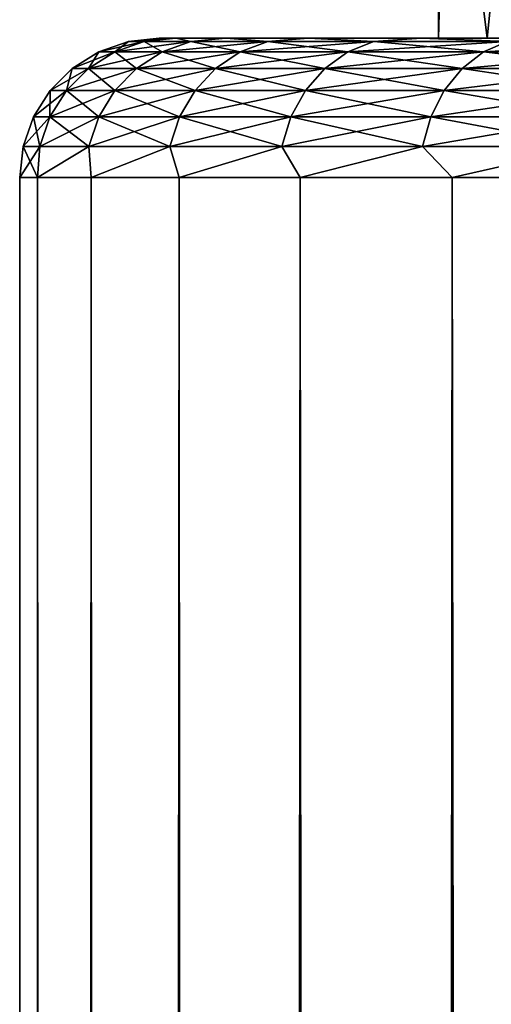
# Model space of a CAD drawing. Extents: x -265 to 265, y 0 to 1307.
# Tile 275 of 356: x -265 to -261.62, y 1293.07 to 1300.13. Entities that reach past the tile are written whole.
import ezdxf

# ---------------------------------------------------------------- set-up
doc = ezdxf.new("R2010")
doc.units = 0
doc.header["$LTSCALE"] = 81.481481
for name, color, linetype in [('154', 7, 'CONTINUOUS'), ('155', 7, 'CONTINUOUS'), ('164', 7, 'CONTINUOUS'), ('82', 7, 'CONTINUOUS'), ('83', 7, 'CONTINUOUS'), ('84', 7, 'CONTINUOUS'), ('87', 7, 'CONTINUOUS'), ('88', 7, 'CONTINUOUS')]:
    doc.layers.add(name, color=color, linetype=linetype)

msp = doc.modelspace()

# ---------------------------------------------------------------- linework, layer by layer
at = {"layer": '154', "color": 7, "linetype": 'CONTINUOUS'}
for points in [[(-261.6514, 1300, 2.8715), (-262, 1300), (-259.9491, 1300, 2.6656), (-261.6514, 1300, 2.8715)], [(-262, 1300), (-261.6514, 1300, -2.8715), (-260.3, 1300), (-262, 1300)], [(-262, 1300), (-260.3, 1300), (-259.9491, 1300, 2.6656), (-262, 1300)], [(-260.6256, 1300, 5.5765), (-261.6514, 1300, 2.8715), (-258.9201, 1300, 5.1498), (-260.6256, 1300, 5.5765)], [(-261.6514, 1300, 2.8715), (-259.9491, 1300, 2.6656), (-258.9201, 1300, 5.1498), (-261.6514, 1300, 2.8715)], [(-261.6514, 1300, -2.8715), (-260.6256, 1300, -5.5765), (-258.9201, 1300, -5.1498), (-261.6514, 1300, -2.8715)], [(-260.3, 1300), (-261.6514, 1300, -2.8715), (-259.9491, 1300, -2.6656), (-260.3, 1300)], [(-259.9491, 1300, -2.6656), (-261.6514, 1300, -2.8715), (-258.9201, 1300, -5.1498), (-259.9491, 1300, -2.6656)]]:
    msp.add_3dface(points, dxfattribs=at)
at = {"layer": '155', "color": 7, "linetype": 'CONTINUOUS'}
for points in [[(-262, 1304.7), (-262, 1300), (-261.9374, 1302.3, 1.2238), (-262, 1304.7)], [(-262, 1300), (-261.6514, 1300, 2.8715), (-261.9374, 1302.3, 1.2238), (-262, 1300)], [(-261.9374, 1302.3, 1.2238), (-261.6514, 1300, 2.8715), (-261.4176, 1302.3, 3.693), (-261.9374, 1302.3, 1.2238)], [(-261.6514, 1300, 2.8715), (-260.6256, 1300, 5.5765), (-261.4176, 1302.3, 3.693), (-261.6514, 1300, 2.8715)]]:
    msp.add_3dface(points, dxfattribs=at)
at = {"layer": '164', "color": 7, "linetype": 'CONTINUOUS'}
for points in [[(-262, 1300), (-262, 1304.7), (-261.9843, 1304.7, -0.6127), (-262, 1300)], [(-261.9374, 1302.3, -1.2238), (-262, 1300), (-261.9374, 1304.7, -1.2238), (-261.9374, 1302.3, -1.2238)], [(-261.9374, 1304.7, -1.2238), (-262, 1300), (-261.9843, 1304.7, -0.6127), (-261.9374, 1304.7, -1.2238)], [(-261.6514, 1300, -2.8715), (-262, 1300), (-261.9374, 1302.3, -1.2238), (-261.6514, 1300, -2.8715)], [(-261.4176, 1302.3, -3.693), (-261.6514, 1300, -2.8715), (-261.9374, 1302.3, -1.2238), (-261.4176, 1302.3, -3.693)], [(-260.6256, 1300, -5.5765), (-261.6514, 1300, -2.8715), (-261.4176, 1302.3, -3.693), (-260.6256, 1300, -5.5765)]]:
    msp.add_3dface(points, dxfattribs=at)
at = {"layer": '82', "color": 7, "linetype": 'CONTINUOUS'}
for points in [[(-264, 1300), (-263.8802, 1300, 1.8273), (-263.8802, 1300, -1.8273), (-264, 1300)], [(-263.8802, 1300, 1.8273), (-263.523, 1300, 3.6234), (-263.8802, 1300, -1.8273), (-263.8802, 1300, 1.8273)], [(-263.8802, 1300, -1.8273), (-263.523, 1300, 3.6234), (-263.523, 1300, -3.6234), (-263.8802, 1300, -1.8273)], [(-263.523, 1300, 3.6234), (-262.9343, 1300, 5.3575), (-263.523, 1300, -3.6234), (-263.523, 1300, 3.6234)], [(-263.523, 1300, -3.6234), (-262.9343, 1300, 5.3575), (-262.9343, 1300, -5.3575), (-263.523, 1300, -3.6234)], [(-262.9343, 1300, 5.3575), (-262.1244, 1300, 7), (-262.9343, 1300, -5.3575), (-262.9343, 1300, 5.3575)], [(-262.9343, 1300, -5.3575), (-262.1244, 1300, 7), (-262.1244, 1300, -7), (-262.9343, 1300, -5.3575)], [(-262.1244, 1300, 7), (-261.107, 1300, 8.5226), (-262.1244, 1300, -7), (-262.1244, 1300, 7)], [(-262.1244, 1300, -7), (-261.107, 1300, 8.5226), (-261.2737, 1300, 0.7711), (-262.1244, 1300, -7)], [(-261.107, 1300, -8.5226), (-262.1244, 1300, -7), (-261.2737, 1300, -0.7711), (-261.107, 1300, -8.5226)], [(-261.2737, 1300, -0.7711), (-262.1244, 1300, -7), (-261.2737, 1300, 0.7711), (-261.2737, 1300, -0.7711)]]:
    msp.add_3dface(points, dxfattribs=at)
at = {"layer": '83', "color": 7, "linetype": 'CONTINUOUS'}
for points in [[(-265, 1), (-264.8717, 1, 1.9579), (-265, 1299), (-265, 1)], [(-265, 1299), (-264.8717, 1, 1.9579), (-264.8717, 1299, 1.9579), (-265, 1299)], [(-264.8717, 1, 1.9579), (-264.4889, 1, 3.8823), (-264.8717, 1299, 1.9579), (-264.8717, 1, 1.9579)], [(-264.8717, 1299, 1.9579), (-264.4889, 1, 3.8823), (-264.4889, 1299, 3.8823), (-264.8717, 1299, 1.9579)], [(-264.4889, 1, 3.8823), (-263.8582, 1, 5.7403), (-264.4889, 1299, 3.8823), (-264.4889, 1, 3.8823)], [(-264.4889, 1299, 3.8823), (-263.8582, 1, 5.7403), (-263.8582, 1299, 5.7403), (-264.4889, 1299, 3.8823)], [(-263.8582, 1, 5.7403), (-262.9904, 1, 7.5), (-263.8582, 1299, 5.7403), (-263.8582, 1, 5.7403)], [(-263.8582, 1299, 5.7403), (-262.9904, 1, 7.5), (-262.9904, 1299, 7.5), (-263.8582, 1299, 5.7403)], [(-262.9904, 1, 7.5), (-261.9003, 1, 9.1314), (-262.9904, 1299, 7.5), (-262.9904, 1, 7.5)], [(-262.9904, 1299, 7.5), (-261.9003, 1, 9.1314), (-261.9003, 1299, 9.1314), (-262.9904, 1299, 7.5)], [(-261.9003, 1, 9.1314), (-260.6066, 1, 10.6066), (-261.9003, 1299, 9.1314), (-261.9003, 1, 9.1314)], [(-261.9003, 1299, 9.1314), (-260.6066, 1, 10.6066), (-260.6066, 1299, 10.6066), (-261.9003, 1299, 9.1314)]]:
    msp.add_3dface(points, dxfattribs=at)
at = {"layer": '84', "color": 7, "linetype": 'CONTINUOUS'}
for points in [[(-265, 1), (-265, 1299), (-264.8717, 1299, -1.9579), (-265, 1)], [(-264.8717, 1, -1.9579), (-265, 1), (-264.8717, 1299, -1.9579), (-264.8717, 1, -1.9579)], [(-264.4889, 1, -3.8823), (-264.8717, 1, -1.9579), (-264.4889, 1299, -3.8823), (-264.4889, 1, -3.8823)], [(-264.4889, 1299, -3.8823), (-264.8717, 1, -1.9579), (-264.8717, 1299, -1.9579), (-264.4889, 1299, -3.8823)], [(-263.8582, 1, -5.7403), (-264.4889, 1, -3.8823), (-263.8582, 1299, -5.7403), (-263.8582, 1, -5.7403)], [(-263.8582, 1299, -5.7403), (-264.4889, 1, -3.8823), (-264.4889, 1299, -3.8823), (-263.8582, 1299, -5.7403)], [(-262.9904, 1, -7.5), (-263.8582, 1, -5.7403), (-262.9904, 1299, -7.5), (-262.9904, 1, -7.5)], [(-262.9904, 1299, -7.5), (-263.8582, 1, -5.7403), (-263.8582, 1299, -5.7403), (-262.9904, 1299, -7.5)], [(-261.9003, 1, -9.1314), (-262.9904, 1, -7.5), (-261.9003, 1299, -9.1314), (-261.9003, 1, -9.1314)], [(-261.9003, 1299, -9.1314), (-262.9904, 1, -7.5), (-262.9904, 1299, -7.5), (-261.9003, 1299, -9.1314)], [(-260.6066, 1, -10.6066), (-261.9003, 1, -9.1314), (-260.6066, 1299, -10.6066), (-260.6066, 1, -10.6066)], [(-260.6066, 1299, -10.6066), (-261.9003, 1, -9.1314), (-261.9003, 1299, -9.1314), (-260.6066, 1299, -10.6066)]]:
    msp.add_3dface(points, dxfattribs=at)
at = {"layer": '87', "color": 7, "linetype": 'CONTINUOUS'}
for points in [[(-264.3193, 1299.9014, 1.8089), (-264.2214, 1299.9752), (-264.4331, 1299.9014), (-264.3193, 1299.9014, 1.8089)], [(-264.1093, 1299.9752, 1.7824), (-264.2214, 1299.9752), (-264.3193, 1299.9014, 1.8089), (-264.1093, 1299.9752, 1.7824)], [(-263.9796, 1299.9014, 3.5894), (-264.1093, 1299.9752, 1.7824), (-264.3193, 1299.9014, 1.8089), (-263.9796, 1299.9014, 3.5894)], [(-264.1093, 1299.9752, 1.7824), (-264, 1300), (-264.2214, 1299.9752), (-264.1093, 1299.9752, 1.7824)], [(-263.8802, 1300, 1.8273), (-264, 1300), (-264.1093, 1299.9752, 1.7824), (-263.8802, 1300, 1.8273)], [(-263.7746, 1299.9752, 3.5367), (-263.8802, 1300, 1.8273), (-264.1093, 1299.9752, 1.7824), (-263.7746, 1299.9752, 3.5367)], [(-263.7746, 1299.9752, 3.5367), (-264.1093, 1299.9752, 1.7824), (-263.9796, 1299.9014, 3.5894), (-263.7746, 1299.9752, 3.5367)], [(-263.4195, 1299.9014, 5.3132), (-263.7746, 1299.9752, 3.5367), (-263.9796, 1299.9014, 3.5894), (-263.4195, 1299.9014, 5.3132)], [(-263.523, 1300, 3.6234), (-263.8802, 1300, 1.8273), (-263.7746, 1299.9752, 3.5367), (-263.523, 1300, 3.6234)], [(-263.2227, 1299.9752, 5.2353), (-263.523, 1300, 3.6234), (-263.7746, 1299.9752, 3.5367), (-263.2227, 1299.9752, 5.2353)], [(-263.2227, 1299.9752, 5.2353), (-263.7746, 1299.9752, 3.5367), (-263.4195, 1299.9014, 5.3132), (-263.2227, 1299.9752, 5.2353)], [(-262.9343, 1300, 5.3575), (-263.523, 1300, 3.6234), (-263.2227, 1299.9752, 5.2353), (-262.9343, 1300, 5.3575)], [(-262.6478, 1299.9014, 6.9532), (-263.2227, 1299.9752, 5.2353), (-263.4195, 1299.9014, 5.3132), (-262.6478, 1299.9014, 6.9532)], [(-262.4623, 1299.9752, 6.8512), (-262.9343, 1300, 5.3575), (-263.2227, 1299.9752, 5.2353), (-262.4623, 1299.9752, 6.8512)], [(-262.4623, 1299.9752, 6.8512), (-263.2227, 1299.9752, 5.2353), (-262.6478, 1299.9014, 6.9532), (-262.4623, 1299.9752, 6.8512)], [(-262.1244, 1300, 7), (-262.9343, 1300, 5.3575), (-262.4623, 1299.9752, 6.8512), (-262.1244, 1300, 7)], [(-261.6766, 1299.9014, 8.4835), (-262.4623, 1299.9752, 6.8512), (-262.6478, 1299.9014, 6.9532), (-261.6766, 1299.9014, 8.4835)], [(-261.5054, 1299.9752, 8.3591), (-262.1244, 1300, 7), (-262.4623, 1299.9752, 6.8512), (-261.5054, 1299.9752, 8.3591)], [(-261.5054, 1299.9752, 8.3591), (-262.4623, 1299.9752, 6.8512), (-261.6766, 1299.9014, 8.4835), (-261.5054, 1299.9752, 8.3591)], [(-261.107, 1300, 8.5226), (-262.1244, 1300, 7), (-261.5054, 1299.9752, 8.3591), (-261.107, 1300, 8.5226)], [(-260.5213, 1299.9014, 9.8801), (-261.5054, 1299.9752, 8.3591), (-261.6766, 1299.9014, 8.4835), (-260.5213, 1299.9014, 9.8801)], [(-264.5077, 1299.7823, 1.8327), (-264.4331, 1299.9014), (-264.623, 1299.7823), (-264.5077, 1299.7823, 1.8327)], [(-264.3193, 1299.9014, 1.8089), (-264.4331, 1299.9014), (-264.5077, 1299.7823, 1.8327), (-264.3193, 1299.9014, 1.8089)], [(-264.1636, 1299.7823, 3.6366), (-264.3193, 1299.9014, 1.8089), (-264.5077, 1299.7823, 1.8327), (-264.1636, 1299.7823, 3.6366)], [(-263.9796, 1299.9014, 3.5894), (-264.3193, 1299.9014, 1.8089), (-264.1636, 1299.7823, 3.6366), (-263.9796, 1299.9014, 3.5894)], [(-263.5961, 1299.7823, 5.3831), (-263.9796, 1299.9014, 3.5894), (-264.1636, 1299.7823, 3.6366), (-263.5961, 1299.7823, 5.3831)], [(-263.4195, 1299.9014, 5.3132), (-263.9796, 1299.9014, 3.5894), (-263.5961, 1299.7823, 5.3831), (-263.4195, 1299.9014, 5.3132)], [(-262.8142, 1299.7823, 7.0447), (-263.4195, 1299.9014, 5.3132), (-263.5961, 1299.7823, 5.3831), (-262.8142, 1299.7823, 7.0447)], [(-262.6478, 1299.9014, 6.9532), (-263.4195, 1299.9014, 5.3132), (-262.8142, 1299.7823, 7.0447), (-262.6478, 1299.9014, 6.9532)], [(-261.8302, 1299.7823, 8.5952), (-262.6478, 1299.9014, 6.9532), (-262.8142, 1299.7823, 7.0447), (-261.8302, 1299.7823, 8.5952)], [(-261.6766, 1299.9014, 8.4835), (-262.6478, 1299.9014, 6.9532), (-261.8302, 1299.7823, 8.5952), (-261.6766, 1299.9014, 8.4835)], [(-260.6597, 1299.7823, 10.0101), (-261.6766, 1299.9014, 8.4835), (-261.8302, 1299.7823, 8.5952), (-260.6597, 1299.7823, 10.0101)], [(-260.5213, 1299.9014, 9.8801), (-261.6766, 1299.9014, 8.4835), (-260.6597, 1299.7823, 10.0101), (-260.5213, 1299.9014, 9.8801)], [(-264.665, 1299.6238, 1.8526), (-264.623, 1299.7823), (-264.7816, 1299.6238), (-264.665, 1299.6238, 1.8526)], [(-264.5077, 1299.7823, 1.8327), (-264.623, 1299.7823), (-264.665, 1299.6238, 1.8526), (-264.5077, 1299.7823, 1.8327)], [(-264.3172, 1299.6238, 3.676), (-264.5077, 1299.7823, 1.8327), (-264.665, 1299.6238, 1.8526), (-264.3172, 1299.6238, 3.676)], [(-264.1636, 1299.7823, 3.6366), (-264.5077, 1299.7823, 1.8327), (-264.3172, 1299.6238, 3.676), (-264.1636, 1299.7823, 3.6366)], [(-263.7435, 1299.6238, 5.4415), (-264.1636, 1299.7823, 3.6366), (-264.3172, 1299.6238, 3.676), (-263.7435, 1299.6238, 5.4415)], [(-263.5961, 1299.7823, 5.3831), (-264.1636, 1299.7823, 3.6366), (-263.7435, 1299.6238, 5.4415), (-263.5961, 1299.7823, 5.3831)], [(-262.9532, 1299.6238, 7.1211), (-263.5961, 1299.7823, 5.3831), (-263.7435, 1299.6238, 5.4415), (-262.9532, 1299.6238, 7.1211)], [(-262.8142, 1299.7823, 7.0447), (-263.5961, 1299.7823, 5.3831), (-262.9532, 1299.6238, 7.1211), (-262.8142, 1299.7823, 7.0447)], [(-261.9585, 1299.6238, 8.6884), (-262.8142, 1299.7823, 7.0447), (-262.9532, 1299.6238, 7.1211), (-261.9585, 1299.6238, 8.6884)], [(-261.8302, 1299.7823, 8.5952), (-262.8142, 1299.7823, 7.0447), (-261.9585, 1299.6238, 8.6884), (-261.8302, 1299.7823, 8.5952)], [(-260.7753, 1299.6238, 10.1187), (-261.8302, 1299.7823, 8.5952), (-261.9585, 1299.6238, 8.6884), (-260.7753, 1299.6238, 10.1187)], [(-260.6597, 1299.7823, 10.0101), (-261.8302, 1299.7823, 8.5952), (-260.7753, 1299.6238, 10.1187), (-260.6597, 1299.7823, 10.0101)], [(-264.7834, 1299.4341, 1.8676), (-264.7816, 1299.6238), (-264.9009, 1299.4341), (-264.7834, 1299.4341, 1.8676)], [(-264.665, 1299.6238, 1.8526), (-264.7816, 1299.6238), (-264.7834, 1299.4341, 1.8676), (-264.665, 1299.6238, 1.8526)], [(-264.4327, 1299.4341, 3.7057), (-264.665, 1299.6238, 1.8526), (-264.7834, 1299.4341, 1.8676), (-264.4327, 1299.4341, 3.7057)], [(-264.3172, 1299.6238, 3.676), (-264.665, 1299.6238, 1.8526), (-264.4327, 1299.4341, 3.7057), (-264.3172, 1299.6238, 3.676)], [(-263.8545, 1299.4341, 5.4854), (-264.3172, 1299.6238, 3.676), (-264.4327, 1299.4341, 3.7057), (-263.8545, 1299.4341, 5.4854)], [(-263.7435, 1299.6238, 5.4415), (-264.3172, 1299.6238, 3.676), (-263.8545, 1299.4341, 5.4854), (-263.7435, 1299.6238, 5.4415)], [(-263.0577, 1299.4341, 7.1785), (-263.7435, 1299.6238, 5.4415), (-263.8545, 1299.4341, 5.4854), (-263.0577, 1299.4341, 7.1785)], [(-262.9532, 1299.6238, 7.1211), (-263.7435, 1299.6238, 5.4415), (-263.0577, 1299.4341, 7.1785), (-262.9532, 1299.6238, 7.1211)], [(-262.0551, 1299.4341, 8.7585), (-262.9532, 1299.6238, 7.1211), (-263.0577, 1299.4341, 7.1785), (-262.0551, 1299.4341, 8.7585)], [(-261.9585, 1299.6238, 8.6884), (-262.9532, 1299.6238, 7.1211), (-262.0551, 1299.4341, 8.7585), (-261.9585, 1299.6238, 8.6884)], [(-260.8623, 1299.4341, 10.2003), (-261.9585, 1299.6238, 8.6884), (-262.0551, 1299.4341, 8.7585), (-260.8623, 1299.4341, 10.2003)], [(-260.7753, 1299.6238, 10.1187), (-261.9585, 1299.6238, 8.6884), (-260.8623, 1299.4341, 10.2003), (-260.7753, 1299.6238, 10.1187)], [(-264.8568, 1299.2225, 1.8769), (-264.9009, 1299.4341), (-264.9749, 1299.2225), (-264.8568, 1299.2225, 1.8769)], [(-264.7834, 1299.4341, 1.8676), (-264.9009, 1299.4341), (-264.8568, 1299.2225, 1.8769), (-264.7834, 1299.4341, 1.8676)], [(-264.5045, 1299.2225, 3.7241), (-264.7834, 1299.4341, 1.8676), (-264.8568, 1299.2225, 1.8769), (-264.5045, 1299.2225, 3.7241)], [(-264.4327, 1299.4341, 3.7057), (-264.7834, 1299.4341, 1.8676), (-264.5045, 1299.2225, 3.7241), (-264.4327, 1299.4341, 3.7057)], [(-263.9233, 1299.2225, 5.5126), (-264.4327, 1299.4341, 3.7057), (-264.5045, 1299.2225, 3.7241), (-263.9233, 1299.2225, 5.5126)], [(-263.8545, 1299.4341, 5.4854), (-264.4327, 1299.4341, 3.7057), (-263.9233, 1299.2225, 5.5126), (-263.8545, 1299.4341, 5.4854)], [(-263.1226, 1299.2225, 7.2142), (-263.8545, 1299.4341, 5.4854), (-263.9233, 1299.2225, 5.5126), (-263.1226, 1299.2225, 7.2142)], [(-263.0577, 1299.4341, 7.1785), (-263.8545, 1299.4341, 5.4854), (-263.1226, 1299.2225, 7.2142), (-263.0577, 1299.4341, 7.1785)], [(-262.115, 1299.2225, 8.802), (-263.0577, 1299.4341, 7.1785), (-263.1226, 1299.2225, 7.2142), (-262.115, 1299.2225, 8.802)], [(-262.0551, 1299.4341, 8.7585), (-263.0577, 1299.4341, 7.1785), (-262.115, 1299.2225, 8.802), (-262.0551, 1299.4341, 8.7585)], [(-260.9163, 1299.2225, 10.251), (-262.0551, 1299.4341, 8.7585), (-262.115, 1299.2225, 8.802), (-260.9163, 1299.2225, 10.251)], [(-260.8623, 1299.4341, 10.2003), (-262.0551, 1299.4341, 8.7585), (-260.9163, 1299.2225, 10.251), (-260.8623, 1299.4341, 10.2003)], [(-265, 1299), (-264.8717, 1299, 1.9579), (-264.9749, 1299.2225), (-265, 1299)], [(-264.8717, 1299, 1.9579), (-264.8568, 1299.2225, 1.8769), (-264.9749, 1299.2225), (-264.8717, 1299, 1.9579)], [(-264.8717, 1299, 1.9579), (-264.4889, 1299, 3.8823), (-264.5045, 1299.2225, 3.7241), (-264.8717, 1299, 1.9579)], [(-264.8717, 1299, 1.9579), (-264.5045, 1299.2225, 3.7241), (-264.8568, 1299.2225, 1.8769), (-264.8717, 1299, 1.9579)], [(-264.4889, 1299, 3.8823), (-263.9233, 1299.2225, 5.5126), (-264.5045, 1299.2225, 3.7241), (-264.4889, 1299, 3.8823)], [(-264.4889, 1299, 3.8823), (-263.8582, 1299, 5.7403), (-263.9233, 1299.2225, 5.5126), (-264.4889, 1299, 3.8823)], [(-263.8582, 1299, 5.7403), (-263.1226, 1299.2225, 7.2142), (-263.9233, 1299.2225, 5.5126), (-263.8582, 1299, 5.7403)], [(-263.8582, 1299, 5.7403), (-262.9904, 1299, 7.5), (-263.1226, 1299.2225, 7.2142), (-263.8582, 1299, 5.7403)], [(-262.9904, 1299, 7.5), (-262.115, 1299.2225, 8.802), (-263.1226, 1299.2225, 7.2142), (-262.9904, 1299, 7.5)], [(-262.9904, 1299, 7.5), (-261.9003, 1299, 9.1314), (-262.115, 1299.2225, 8.802), (-262.9904, 1299, 7.5)], [(-261.9003, 1299, 9.1314), (-260.9163, 1299.2225, 10.251), (-262.115, 1299.2225, 8.802), (-261.9003, 1299, 9.1314)], [(-261.9003, 1299, 9.1314), (-260.6066, 1299, 10.6066), (-260.9163, 1299.2225, 10.251), (-261.9003, 1299, 9.1314)]]:
    msp.add_3dface(points, dxfattribs=at)
at = {"layer": '88', "color": 7, "linetype": 'CONTINUOUS'}
for points in [[(-264.4331, 1299.9014), (-264.2214, 1299.9752), (-264.1093, 1299.9752, -1.7824), (-264.4331, 1299.9014)], [(-264.4331, 1299.9014), (-264.1093, 1299.9752, -1.7824), (-264.3193, 1299.9014, -1.8089), (-264.4331, 1299.9014)], [(-264.1093, 1299.9752, -1.7824), (-263.7746, 1299.9752, -3.5367), (-264.3193, 1299.9014, -1.8089), (-264.1093, 1299.9752, -1.7824)], [(-264.3193, 1299.9014, -1.8089), (-263.7746, 1299.9752, -3.5367), (-263.9796, 1299.9014, -3.5894), (-264.3193, 1299.9014, -1.8089)], [(-264, 1300), (-263.8802, 1300, -1.8273), (-264.2214, 1299.9752), (-264, 1300)], [(-264.2214, 1299.9752), (-263.8802, 1300, -1.8273), (-264.1093, 1299.9752, -1.7824), (-264.2214, 1299.9752)], [(-264.1093, 1299.9752, -1.7824), (-263.8802, 1300, -1.8273), (-263.7746, 1299.9752, -3.5367), (-264.1093, 1299.9752, -1.7824)], [(-263.7746, 1299.9752, -3.5367), (-263.2227, 1299.9752, -5.2353), (-263.9796, 1299.9014, -3.5894), (-263.7746, 1299.9752, -3.5367)], [(-263.9796, 1299.9014, -3.5894), (-263.2227, 1299.9752, -5.2353), (-263.4195, 1299.9014, -5.3132), (-263.9796, 1299.9014, -3.5894)], [(-263.8802, 1300, -1.8273), (-263.523, 1300, -3.6234), (-263.7746, 1299.9752, -3.5367), (-263.8802, 1300, -1.8273)], [(-263.7746, 1299.9752, -3.5367), (-263.523, 1300, -3.6234), (-263.2227, 1299.9752, -5.2353), (-263.7746, 1299.9752, -3.5367)], [(-263.523, 1300, -3.6234), (-262.9343, 1300, -5.3575), (-263.2227, 1299.9752, -5.2353), (-263.523, 1300, -3.6234)], [(-263.2227, 1299.9752, -5.2353), (-262.4623, 1299.9752, -6.8512), (-263.4195, 1299.9014, -5.3132), (-263.2227, 1299.9752, -5.2353)], [(-263.4195, 1299.9014, -5.3132), (-262.4623, 1299.9752, -6.8512), (-262.6478, 1299.9014, -6.9532), (-263.4195, 1299.9014, -5.3132)], [(-263.2227, 1299.9752, -5.2353), (-262.9343, 1300, -5.3575), (-262.4623, 1299.9752, -6.8512), (-263.2227, 1299.9752, -5.2353)], [(-262.9343, 1300, -5.3575), (-262.1244, 1300, -7), (-262.4623, 1299.9752, -6.8512), (-262.9343, 1300, -5.3575)], [(-262.4623, 1299.9752, -6.8512), (-261.5054, 1299.9752, -8.3591), (-262.6478, 1299.9014, -6.9532), (-262.4623, 1299.9752, -6.8512)], [(-262.6478, 1299.9014, -6.9532), (-261.5054, 1299.9752, -8.3591), (-261.6766, 1299.9014, -8.4835), (-262.6478, 1299.9014, -6.9532)], [(-262.4623, 1299.9752, -6.8512), (-262.1244, 1300, -7), (-261.5054, 1299.9752, -8.3591), (-262.4623, 1299.9752, -6.8512)], [(-262.1244, 1300, -7), (-261.107, 1300, -8.5226), (-261.5054, 1299.9752, -8.3591), (-262.1244, 1300, -7)], [(-261.5054, 1299.9752, -8.3591), (-260.367, 1299.9752, -9.7352), (-261.6766, 1299.9014, -8.4835), (-261.5054, 1299.9752, -8.3591)], [(-261.6766, 1299.9014, -8.4835), (-260.367, 1299.9752, -9.7352), (-260.5213, 1299.9014, -9.8801), (-261.6766, 1299.9014, -8.4835)], [(-264.623, 1299.7823), (-264.4331, 1299.9014), (-264.3193, 1299.9014, -1.8089), (-264.623, 1299.7823)], [(-264.623, 1299.7823), (-264.3193, 1299.9014, -1.8089), (-264.5077, 1299.7823, -1.8327), (-264.623, 1299.7823)], [(-264.3193, 1299.9014, -1.8089), (-263.9796, 1299.9014, -3.5894), (-264.5077, 1299.7823, -1.8327), (-264.3193, 1299.9014, -1.8089)], [(-264.5077, 1299.7823, -1.8327), (-263.9796, 1299.9014, -3.5894), (-264.1636, 1299.7823, -3.6366), (-264.5077, 1299.7823, -1.8327)], [(-263.9796, 1299.9014, -3.5894), (-263.4195, 1299.9014, -5.3132), (-264.1636, 1299.7823, -3.6366), (-263.9796, 1299.9014, -3.5894)], [(-264.1636, 1299.7823, -3.6366), (-263.4195, 1299.9014, -5.3132), (-263.5961, 1299.7823, -5.3831), (-264.1636, 1299.7823, -3.6366)], [(-263.4195, 1299.9014, -5.3132), (-262.6478, 1299.9014, -6.9532), (-263.5961, 1299.7823, -5.3831), (-263.4195, 1299.9014, -5.3132)], [(-263.5961, 1299.7823, -5.3831), (-262.6478, 1299.9014, -6.9532), (-262.8142, 1299.7823, -7.0447), (-263.5961, 1299.7823, -5.3831)], [(-262.6478, 1299.9014, -6.9532), (-261.6766, 1299.9014, -8.4835), (-262.8142, 1299.7823, -7.0447), (-262.6478, 1299.9014, -6.9532)], [(-262.8142, 1299.7823, -7.0447), (-261.6766, 1299.9014, -8.4835), (-261.8302, 1299.7823, -8.5952), (-262.8142, 1299.7823, -7.0447)], [(-261.6766, 1299.9014, -8.4835), (-260.5213, 1299.9014, -9.8801), (-261.8302, 1299.7823, -8.5952), (-261.6766, 1299.9014, -8.4835)], [(-261.8302, 1299.7823, -8.5952), (-260.5213, 1299.9014, -9.8801), (-260.6597, 1299.7823, -10.0101), (-261.8302, 1299.7823, -8.5952)], [(-264.7816, 1299.6238), (-264.623, 1299.7823), (-264.5077, 1299.7823, -1.8327), (-264.7816, 1299.6238)], [(-264.7816, 1299.6238), (-264.5077, 1299.7823, -1.8327), (-264.665, 1299.6238, -1.8526), (-264.7816, 1299.6238)], [(-264.5077, 1299.7823, -1.8327), (-264.1636, 1299.7823, -3.6366), (-264.665, 1299.6238, -1.8526), (-264.5077, 1299.7823, -1.8327)], [(-264.665, 1299.6238, -1.8526), (-264.1636, 1299.7823, -3.6366), (-264.3172, 1299.6238, -3.676), (-264.665, 1299.6238, -1.8526)], [(-264.1636, 1299.7823, -3.6366), (-263.5961, 1299.7823, -5.3831), (-264.3172, 1299.6238, -3.676), (-264.1636, 1299.7823, -3.6366)], [(-264.3172, 1299.6238, -3.676), (-263.5961, 1299.7823, -5.3831), (-263.7435, 1299.6238, -5.4415), (-264.3172, 1299.6238, -3.676)], [(-263.5961, 1299.7823, -5.3831), (-262.8142, 1299.7823, -7.0447), (-263.7435, 1299.6238, -5.4415), (-263.5961, 1299.7823, -5.3831)], [(-263.7435, 1299.6238, -5.4415), (-262.8142, 1299.7823, -7.0447), (-262.9532, 1299.6238, -7.1211), (-263.7435, 1299.6238, -5.4415)], [(-262.8142, 1299.7823, -7.0447), (-261.8302, 1299.7823, -8.5952), (-262.9532, 1299.6238, -7.1211), (-262.8142, 1299.7823, -7.0447)], [(-262.9532, 1299.6238, -7.1211), (-261.8302, 1299.7823, -8.5952), (-261.9585, 1299.6238, -8.6884), (-262.9532, 1299.6238, -7.1211)], [(-261.8302, 1299.7823, -8.5952), (-260.6597, 1299.7823, -10.0101), (-261.9585, 1299.6238, -8.6884), (-261.8302, 1299.7823, -8.5952)], [(-261.9585, 1299.6238, -8.6884), (-260.6597, 1299.7823, -10.0101), (-260.7753, 1299.6238, -10.1187), (-261.9585, 1299.6238, -8.6884)], [(-264.9009, 1299.4341), (-264.7816, 1299.6238), (-264.665, 1299.6238, -1.8526), (-264.9009, 1299.4341)], [(-264.9009, 1299.4341), (-264.665, 1299.6238, -1.8526), (-264.7834, 1299.4341, -1.8676), (-264.9009, 1299.4341)], [(-264.665, 1299.6238, -1.8526), (-264.3172, 1299.6238, -3.676), (-264.7834, 1299.4341, -1.8676), (-264.665, 1299.6238, -1.8526)], [(-264.7834, 1299.4341, -1.8676), (-264.3172, 1299.6238, -3.676), (-264.4327, 1299.4341, -3.7057), (-264.7834, 1299.4341, -1.8676)], [(-264.3172, 1299.6238, -3.676), (-263.7435, 1299.6238, -5.4415), (-264.4327, 1299.4341, -3.7057), (-264.3172, 1299.6238, -3.676)], [(-264.4327, 1299.4341, -3.7057), (-263.7435, 1299.6238, -5.4415), (-263.8545, 1299.4341, -5.4854), (-264.4327, 1299.4341, -3.7057)], [(-263.7435, 1299.6238, -5.4415), (-262.9532, 1299.6238, -7.1211), (-263.8545, 1299.4341, -5.4854), (-263.7435, 1299.6238, -5.4415)], [(-263.8545, 1299.4341, -5.4854), (-262.9532, 1299.6238, -7.1211), (-263.0577, 1299.4341, -7.1785), (-263.8545, 1299.4341, -5.4854)], [(-262.9532, 1299.6238, -7.1211), (-261.9585, 1299.6238, -8.6884), (-263.0577, 1299.4341, -7.1785), (-262.9532, 1299.6238, -7.1211)], [(-263.0577, 1299.4341, -7.1785), (-261.9585, 1299.6238, -8.6884), (-262.0551, 1299.4341, -8.7585), (-263.0577, 1299.4341, -7.1785)], [(-261.9585, 1299.6238, -8.6884), (-260.7753, 1299.6238, -10.1187), (-262.0551, 1299.4341, -8.7585), (-261.9585, 1299.6238, -8.6884)], [(-262.0551, 1299.4341, -8.7585), (-260.7753, 1299.6238, -10.1187), (-260.8623, 1299.4341, -10.2003), (-262.0551, 1299.4341, -8.7585)], [(-264.9749, 1299.2225), (-264.9009, 1299.4341), (-264.7834, 1299.4341, -1.8676), (-264.9749, 1299.2225)], [(-264.9749, 1299.2225), (-264.7834, 1299.4341, -1.8676), (-264.8568, 1299.2225, -1.8769), (-264.9749, 1299.2225)], [(-264.7834, 1299.4341, -1.8676), (-264.4327, 1299.4341, -3.7057), (-264.8568, 1299.2225, -1.8769), (-264.7834, 1299.4341, -1.8676)], [(-264.8568, 1299.2225, -1.8769), (-264.4327, 1299.4341, -3.7057), (-264.5045, 1299.2225, -3.7241), (-264.8568, 1299.2225, -1.8769)], [(-264.4327, 1299.4341, -3.7057), (-263.8545, 1299.4341, -5.4854), (-264.5045, 1299.2225, -3.7241), (-264.4327, 1299.4341, -3.7057)], [(-264.5045, 1299.2225, -3.7241), (-263.8545, 1299.4341, -5.4854), (-263.9233, 1299.2225, -5.5126), (-264.5045, 1299.2225, -3.7241)], [(-263.8545, 1299.4341, -5.4854), (-263.0577, 1299.4341, -7.1785), (-263.9233, 1299.2225, -5.5126), (-263.8545, 1299.4341, -5.4854)], [(-263.9233, 1299.2225, -5.5126), (-263.0577, 1299.4341, -7.1785), (-263.1226, 1299.2225, -7.2142), (-263.9233, 1299.2225, -5.5126)], [(-263.0577, 1299.4341, -7.1785), (-262.0551, 1299.4341, -8.7585), (-263.1226, 1299.2225, -7.2142), (-263.0577, 1299.4341, -7.1785)], [(-263.1226, 1299.2225, -7.2142), (-262.0551, 1299.4341, -8.7585), (-262.115, 1299.2225, -8.802), (-263.1226, 1299.2225, -7.2142)], [(-262.0551, 1299.4341, -8.7585), (-260.8623, 1299.4341, -10.2003), (-262.115, 1299.2225, -8.802), (-262.0551, 1299.4341, -8.7585)], [(-262.115, 1299.2225, -8.802), (-260.8623, 1299.4341, -10.2003), (-260.9163, 1299.2225, -10.251), (-262.115, 1299.2225, -8.802)], [(-264.8717, 1299, -1.9579), (-265, 1299), (-264.8568, 1299.2225, -1.8769), (-264.8717, 1299, -1.9579)], [(-265, 1299), (-264.9749, 1299.2225), (-264.8568, 1299.2225, -1.8769), (-265, 1299)], [(-264.4889, 1299, -3.8823), (-264.8717, 1299, -1.9579), (-264.5045, 1299.2225, -3.7241), (-264.4889, 1299, -3.8823)], [(-264.8717, 1299, -1.9579), (-264.8568, 1299.2225, -1.8769), (-264.5045, 1299.2225, -3.7241), (-264.8717, 1299, -1.9579)], [(-264.4889, 1299, -3.8823), (-264.5045, 1299.2225, -3.7241), (-263.9233, 1299.2225, -5.5126), (-264.4889, 1299, -3.8823)], [(-263.8582, 1299, -5.7403), (-264.4889, 1299, -3.8823), (-263.9233, 1299.2225, -5.5126), (-263.8582, 1299, -5.7403)], [(-263.8582, 1299, -5.7403), (-263.9233, 1299.2225, -5.5126), (-263.1226, 1299.2225, -7.2142), (-263.8582, 1299, -5.7403)], [(-262.9904, 1299, -7.5), (-263.8582, 1299, -5.7403), (-263.1226, 1299.2225, -7.2142), (-262.9904, 1299, -7.5)], [(-262.9904, 1299, -7.5), (-263.1226, 1299.2225, -7.2142), (-262.115, 1299.2225, -8.802), (-262.9904, 1299, -7.5)], [(-261.9003, 1299, -9.1314), (-262.9904, 1299, -7.5), (-262.115, 1299.2225, -8.802), (-261.9003, 1299, -9.1314)], [(-261.9003, 1299, -9.1314), (-262.115, 1299.2225, -8.802), (-260.9163, 1299.2225, -10.251), (-261.9003, 1299, -9.1314)], [(-260.6066, 1299, -10.6066), (-261.9003, 1299, -9.1314), (-260.9163, 1299.2225, -10.251), (-260.6066, 1299, -10.6066)]]:
    msp.add_3dface(points, dxfattribs=at)

doc.saveas('drawing.dxf')
